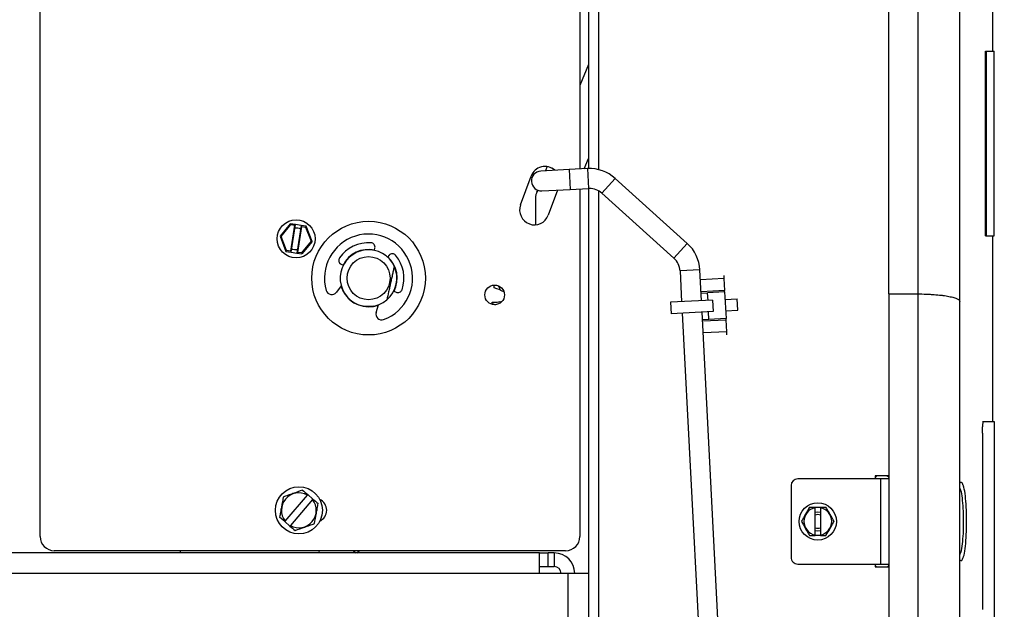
# Model space of a CAD drawing. Header units: inches. Extents: x 170 to 284, y 215 to 248.
# Tile 704 of 1056: x 211.916 to 212.21, y 244.344 to 244.52. Entities that reach past the tile are written whole.
import ezdxf

# ---------------------------------------------------------------- set-up
doc = ezdxf.new("R2010")
doc.units = ezdxf.units.IN
doc.header["$LTSCALE"] = 0.25
doc.header["$MEASUREMENT"] = 0
doc.layers.add('ANNOTATIONS', color=1, linetype='Continuous')
doc.layers.add('LH FRONT OF HOOD', color=7, linetype='Continuous')
doc.styles.add('ARIAL', font='arial.ttf', dxfattribs={"height": 0.09375})
doc.dimstyles.new('STANDARD$0', dxfattribs={"dimtxt": 0.09375, "dimasz": 0.09375, "dimexe": 0.03125, "dimexo": 0.046875, "dimgap": 0.09, "dimtad": 0, "dimtih": 1, "dimtoh": 1, "dimdec": 4, "dimzin": 0, "dimdsep": 46, "dimtxsty": 'ARIAL', "dimcen": 0.09, "dimadec": 0, "dimazin": 0, "dimtfac": 1, "dimtdec": 4, "dimtofl": 0, "dimtmove": 0, "dimatfit": 1, "dimfxl": 1, "dimtolj": 1, "dimtzin": 0, "dimarcsym": 0})

# ---------------------------------------------------------------- blocks, each defined once
blk = doc.blocks.new('*D57')
at = {"layer": 'ANNOTATIONS', "color": 0, "lineweight": -2, "transparency": 16777216}
for p, q in [((211.573486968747, 244.9262927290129), (212.9080140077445, 244.9262927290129)), ((212.8767640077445, 244.8325427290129), (212.8767640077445, 242.5705891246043)), ((212.8767640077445, 239.8737753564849), (212.8767640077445, 242.1357289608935)), ((212.4115944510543, 239.7800253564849), (212.9080140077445, 239.7800253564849))]:
    blk.add_line(p, q, dxfattribs=at)
at = {"layer": 'ANNOTATIONS', "color": 0, "transparency": 16777216}
for points in [[(212.8611390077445, 244.8325427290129), (212.8923890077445, 244.8325427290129), (212.8767640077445, 244.9262927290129)], [(212.8611390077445, 239.8737753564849), (212.8923890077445, 239.8737753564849), (212.8767640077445, 239.7800253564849)]]:
    blk.add_solid(points, dxfattribs=at)
at = {"layer": 'defpoints', "color": 0, "transparency": 16777216}
for p in [(211.526611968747, 244.9262927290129), (212.3647194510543, 239.7800253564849), (212.8767640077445, 239.7800253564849)]:
    blk.add_point(p, dxfattribs=at)
at = {"layer": 'ANNOTATIONS', "color": 0, "transparency": 16777216, "insert": (212.8767640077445, 242.3531590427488), "char_height": 0.09375, "attachment_point": 5, "style": 'ARIAL'}
blk.add_mtext('\\A1;TOTAL\\PHEIGHT', dxfattribs=at)

msp = doc.modelspace()

# ---------------------------------------------------------------- linework, layer by layer
at = {"layer": 'LH FRONT OF HOOD'}
for p, q in [((212.0860991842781, 244.6478133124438), (212.0860991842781, 244.4754291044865)), ((212.089144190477, 244.6478133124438), (212.089144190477, 244.4751102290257)), ((212.1757058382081, 244.4380663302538), (212.1757058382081, 244.6456940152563)), ((212.1844049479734, 244.6456940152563), (212.1844049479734, 244.4380402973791)), ((212.1968988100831, 244.4358239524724), (212.1968988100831, 244.6456940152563)), ((211.922489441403, 244.3656992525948), (211.922489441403, 244.5923868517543)), ((212.083556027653, 244.5310044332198), (212.083556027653, 244.4752999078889)), ((212.2068141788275, 244.5104289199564), (212.2068141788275, 244.5316218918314)), ((212.2046009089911, 244.5104289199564), (212.2049386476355, 244.5104289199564)), ((212.2046009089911, 244.4553271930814), (212.2046009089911, 244.5104289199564)), ((212.2049386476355, 244.4553271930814), (212.2049386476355, 244.5104289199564)), ((212.2049386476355, 244.5104289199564), (212.2072101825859, 244.5104289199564)), ((212.2072101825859, 244.4553271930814), (212.2072101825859, 244.5104289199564)), ((212.0860991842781, 244.5064693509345), (212.083556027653, 244.5001748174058)), ((212.0848707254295, 244.4753681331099), (212.0860991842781, 244.4784086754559)), ((212.0803677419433, 244.4751344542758), (212.0719019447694, 244.4746951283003)), ((212.0738385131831, 244.4761231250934), (212.073290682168, 244.47476719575)), ((212.0745580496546, 244.4758324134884), (212.0749877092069, 244.4756588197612)), ((212.0858473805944, 244.4754188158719), (212.0803677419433, 244.4751344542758)), ((212.0803677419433, 244.4751344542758), (212.0806752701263, 244.469208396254)), ((212.0858473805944, 244.4754188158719), (212.0861549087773, 244.4694927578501)), ((212.0658502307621, 244.4645685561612), (212.0689815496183, 244.4731717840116)), ((212.0941024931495, 244.4724907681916), (212.0901295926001, 244.4680829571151)), ((212.1156013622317, 244.4531131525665), (212.0941024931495, 244.4724907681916)), ((212.0709517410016, 244.468978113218), (212.0706629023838, 244.4682632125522)), ((212.0722094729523, 244.4687690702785), (212.0806752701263, 244.469208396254)), ((212.0768488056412, 244.4690098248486), (212.074134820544, 244.4615532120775)), ((212.0806752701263, 244.469208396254), (212.0861549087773, 244.4694927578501)), ((212.083556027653, 244.4693578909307), (212.083556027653, 244.3656992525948)), ((212.0860991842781, 244.4694898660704), (212.0860991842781, 244.0925574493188)), ((212.089144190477, 244.46879122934), (212.089144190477, 244.0925574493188)), ((212.0702801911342, 244.4662943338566), (212.0702801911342, 244.4586621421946)), ((212.0901295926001, 244.4680829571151), (212.1116284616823, 244.4487053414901)), ((211.9971550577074, 244.4589961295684), (211.9941101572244, 244.4552396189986)), ((211.9944195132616, 244.4551904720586), (211.9972671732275, 244.4587036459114)), ((211.9987140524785, 244.4587484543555), (211.9971550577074, 244.4589961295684)), ((211.9984035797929, 244.4585231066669), (211.9971745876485, 244.450787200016)), ((211.9972671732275, 244.4587036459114), (211.9984035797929, 244.4585231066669)), ((211.9973999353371, 244.4504767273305), (211.9987140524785, 244.4587484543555)), ((212.0003717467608, 244.4584850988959), (211.9987140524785, 244.4587484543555)), ((212.0003717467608, 244.4584850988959), (211.9990576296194, 244.450213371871)), ((211.999368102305, 244.4504387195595), (212.0005970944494, 244.4581746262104)), ((212.0019307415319, 244.458237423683), (212.0003717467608, 244.4584850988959)), ((212.0005970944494, 244.4581746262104), (212.0017335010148, 244.457994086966)), ((212.0017335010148, 244.457994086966), (212.0033521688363, 244.4537713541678)), ((212.0036615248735, 244.4537222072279), (212.0019307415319, 244.458237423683)), ((211.9941101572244, 244.4552396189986), (211.995840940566, 244.4507244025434)), ((211.9960381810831, 244.4509677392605), (211.9944195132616, 244.4551904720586)), ((212.2046009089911, 244.4553271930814), (212.2049386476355, 244.4553271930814)), ((212.2049386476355, 244.4553271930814), (212.2072101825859, 244.4553271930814)), ((212.2068141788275, 244.3998555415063), (212.2068141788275, 244.4553271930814)), ((212.0033521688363, 244.4537713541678), (212.0005045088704, 244.4502581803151)), ((212.0036615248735, 244.4537222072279), (212.0006166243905, 244.4499656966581)), ((212.0189090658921, 244.451142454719), (212.0188970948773, 244.4510883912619)), ((212.0222489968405, 244.4510240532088), (212.0224046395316, 244.4517603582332)), ((212.1156013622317, 244.4531131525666), (212.1116284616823, 244.4487053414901)), ((211.995840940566, 244.4507244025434), (211.9973999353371, 244.4504767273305)), ((211.9971745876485, 244.450787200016), (211.9960381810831, 244.4509677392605)), ((211.9973999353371, 244.4504767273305), (211.9990576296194, 244.450213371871)), ((211.9990576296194, 244.450213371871), (212.0006166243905, 244.4499656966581)), ((212.0005045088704, 244.4502581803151), (211.999368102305, 244.4504387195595)), ((212.0174508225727, 244.4506749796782), (212.0174388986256, 244.4506340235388)), ((212.0266561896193, 244.4496000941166), (212.0261532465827, 244.4490402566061)), ((212.0122859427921, 244.4469200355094), (212.0129568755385, 244.4465791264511)), ((212.0286183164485, 244.4451252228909), (212.0286435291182, 244.4451596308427)), ((212.1193681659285, 244.4452054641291), (212.1134421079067, 244.4448979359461)), ((212.1198448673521, 244.4360194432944), (212.1193681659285, 244.4452054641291)), ((212.1134421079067, 244.4448979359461), (212.1139188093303, 244.4357119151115)), ((212.1265481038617, 244.4426155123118), (212.1195214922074, 244.4422508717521)), ((212.1265016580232, 244.4435105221), (212.1265481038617, 244.4426155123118)), ((212.1265481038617, 244.4426155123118), (212.1267342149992, 244.4390291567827)), ((212.0123517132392, 244.4404680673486), (212.0109025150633, 244.4385404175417)), ((212.0130101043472, 244.4386322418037), (212.0122877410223, 244.4403829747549)), ((212.0149006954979, 244.43635876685), (212.0149230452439, 244.4363842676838)), ((212.0280417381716, 244.4389143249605), (212.028712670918, 244.4385734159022)), ((212.0281186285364, 244.4389922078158), (212.0280882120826, 244.4390071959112)), ((212.1267342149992, 244.4390291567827), (212.1197076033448, 244.438664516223)), ((212.1197262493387, 244.4383052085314), (212.1216733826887, 244.4384062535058)), ((212.126752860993, 244.4386698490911), (212.1216733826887, 244.4384062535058)), ((212.1217920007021, 244.4361204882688), (212.1216733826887, 244.4384062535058)), ((212.126752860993, 244.4386698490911), (212.1267342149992, 244.4390291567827)), ((212.126752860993, 244.4386698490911), (212.1271658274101, 244.4307119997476)), ((212.1268714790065, 244.4363840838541), (212.1305311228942, 244.4365739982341)), ((212.1307068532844, 244.4331876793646), (212.1305311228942, 244.4365739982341)), ((212.1757058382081, 244.4380663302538), (212.1757058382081, 244.3023044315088)), ((212.1757058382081, 244.4380663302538), (212.1844049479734, 244.4380402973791)), ((212.1844049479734, 244.4380402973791), (212.1844049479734, 244.3023304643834)), ((212.0155254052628, 244.4358611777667), (212.0155134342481, 244.4358071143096)), ((212.0188513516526, 244.4344485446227), (212.0188348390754, 244.4343653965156)), ((212.022089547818, 244.4343509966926), (212.0221015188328, 244.4344050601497)), ((212.0221015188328, 244.4344050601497), (212.0234502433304, 244.4347816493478)), ((212.0227601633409, 244.43251540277), (212.0234626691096, 244.4348224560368)), ((212.1231465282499, 244.4361907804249), (212.1106171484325, 244.435540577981)), ((212.1106171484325, 244.435540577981), (212.1107928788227, 244.4321542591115)), ((212.1231465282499, 244.4361907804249), (212.1233222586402, 244.4328044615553)), ((212.1968988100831, 244.3045468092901), (212.1968988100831, 244.4358239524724)), ((212.1233222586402, 244.4328044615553), (212.1107928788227, 244.4321542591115)), ((212.1140945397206, 244.4323255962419), (212.1193115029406, 244.3317948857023)), ((212.1252375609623, 244.3321024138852), (212.1200205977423, 244.4326331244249)), ((212.1220863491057, 244.4304484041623), (212.1219677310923, 244.4327341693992)), ((212.1271658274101, 244.4307119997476), (212.1220863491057, 244.4304484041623)), ((212.1270472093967, 244.4329977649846), (212.1307068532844, 244.4331876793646)), ((212.127184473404, 244.4303526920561), (212.1271658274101, 244.4307119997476)), ((212.1220863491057, 244.4304484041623), (212.1201392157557, 244.4303473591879)), ((212.1201578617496, 244.4299880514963), (212.127184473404, 244.4303526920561)), ((212.1273705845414, 244.4267663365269), (212.127184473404, 244.4303526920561)), ((212.1273705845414, 244.4267663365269), (212.1203439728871, 244.4264016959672)), ((212.1274170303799, 244.4258713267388), (212.1273705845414, 244.4267663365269)), ((212.2039997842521, 244.3998555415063), (212.2036627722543, 244.3998555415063)), ((212.2072423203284, 244.3998555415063), (212.2039997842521, 244.3998555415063)), ((212.2072423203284, 244.3405152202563), (212.2072423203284, 244.3998555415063)), ((212.2036927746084, 244.3964646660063), (212.2036927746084, 244.3439060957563)), ((212.1716696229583, 244.3837488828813), (212.1716696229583, 244.3829011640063)), ((212.1757058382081, 244.3837488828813), (212.1716696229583, 244.3837488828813)), ((212.1465771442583, 244.3808666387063), (212.1465771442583, 244.3595041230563)), ((212.1733650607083, 244.3829011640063), (212.1486116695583, 244.3829011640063)), ((212.1733650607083, 244.3574695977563), (212.1733650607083, 244.3829011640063)), ((212.1757058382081, 244.3829011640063), (212.1733650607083, 244.3829011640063)), ((211.9956275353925, 244.3702721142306), (212.0022405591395, 244.378042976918)), ((212.0022405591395, 244.378042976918), (212.0023677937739, 244.3781924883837)), ((212.0023677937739, 244.3781924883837), (212.0039172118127, 244.3768739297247)), ((212.0037899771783, 244.376724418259), (211.9971769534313, 244.3689535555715)), ((212.1537318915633, 244.3744239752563), (212.1553595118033, 244.3744239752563)), ((212.1537318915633, 244.3661176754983), (212.1537318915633, 244.3742530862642)), ((212.1553595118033, 244.3742530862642), (212.1553595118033, 244.3661176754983)), ((211.995500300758, 244.3701226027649), (211.9939454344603, 244.3714457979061)), ((211.995500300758, 244.3701226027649), (211.9956275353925, 244.3702721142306)), ((211.9970497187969, 244.3688040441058), (211.995500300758, 244.3701226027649)), ((212.1553595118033, 244.3659467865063), (212.1537318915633, 244.3659467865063)), ((212.0715105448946, 244.3607824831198), (211.8118372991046, 244.3607824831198)), ((212.079317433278, 244.3614606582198), (211.926728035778, 244.3614606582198)), ((211.9644266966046, 244.3607824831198), (211.9644266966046, 244.3614606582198)), ((212.0159789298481, 244.3614606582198), (212.0166571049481, 244.3607824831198)), ((212.0169965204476, 244.3607824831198), (212.0176746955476, 244.3614606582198)), ((212.0715105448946, 244.3546789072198), (212.0715105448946, 244.3607824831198)), ((212.0715105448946, 244.3607824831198), (212.0740537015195, 244.3607824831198)), ((212.0759186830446, 244.3607824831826), (212.0740537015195, 244.3607824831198)), ((212.0740537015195, 244.3567134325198), (212.0740537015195, 244.3607824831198)), ((212.0759186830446, 244.3607824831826), (212.0759186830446, 244.3567134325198)), ((212.1486116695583, 244.3574695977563), (212.1733650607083, 244.3574695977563)), ((212.1716696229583, 244.3574695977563), (212.1716696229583, 244.3566218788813)), ((212.1733650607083, 244.3574695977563), (212.1757058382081, 244.3574695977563)), ((212.0715105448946, 244.3546789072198), (211.8118372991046, 244.3546789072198)), ((212.0715105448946, 244.3567134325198), (212.0740537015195, 244.3567134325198)), ((212.0799877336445, 244.3546789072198), (212.0715105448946, 244.3546789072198)), ((212.0740537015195, 244.3567134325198), (212.0759186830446, 244.3567134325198)), ((212.0799877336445, 244.3546789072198), (212.0799877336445, 244.2380327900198)), ((212.0860913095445, 244.3546789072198), (212.0799877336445, 244.3546789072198)), ((212.0860913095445, 244.3546789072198), (212.0860913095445, 244.2380327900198)), ((212.1716696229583, 244.3566218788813), (212.1757058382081, 244.3566218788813))]:
    msp.add_line(p, q, dxfattribs=at)
at = {"layer": 'LH FRONT OF HOOD', "flags": 128}
for points in [[(212.0221015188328, 244.4344050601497), (212.0205478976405, 244.4342527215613), (212.0188447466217, 244.4344152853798)], [(212.0573517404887, 244.4352069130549), (212.0582213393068, 244.4349299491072), (212.0584133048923, 244.4348365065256)], [(212.0596683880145, 244.4357229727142), (212.0587419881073, 244.4354750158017), (212.0574141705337, 244.4355187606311)], [(212.1537318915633, 244.3729503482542), (212.1545457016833, 244.3730676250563), (212.1553595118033, 244.3729503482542)], [(212.1553595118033, 244.3674204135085), (212.1545457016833, 244.3673031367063), (212.1537318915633, 244.3674204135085)], [(212.0057320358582, 244.3614606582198), (212.0056354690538, 244.3610141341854), (212.0055914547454, 244.3607824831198)]]:
    msp.add_lwpolyline(points, dxfattribs=at)
at = {"layer": 'LH FRONT OF HOOD'}
for centre, radius in [((211.9988858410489, 244.4544809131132), 0.005679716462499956), ((212.020499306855, 244.4427467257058), 0.01695437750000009), ((212.020499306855, 244.4427467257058), 0.00642570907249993), ((212.0581244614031, 244.4377553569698), 0.00293310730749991), ((211.9997087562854, 244.3734982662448), 0.00701911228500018), ((212.1545457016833, 244.3701853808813), 0.00556103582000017)]:
    msp.add_circle(centre, radius, dxfattribs=at)
for centre, radius, start, end in [((212.0731238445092, 244.4716641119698), 0.004408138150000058, 47.48091106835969, 160), ((212.0720557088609, 244.4717320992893), 0.002967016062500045, 92.9706552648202, 272.9706552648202), ((212.0864404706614, 244.463989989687), 0.01144420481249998, 47.97065526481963, 92.97065526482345), ((212.0755360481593, 244.4662943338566), 0.005255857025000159, 149.5564059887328, 180), ((212.0864404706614, 244.463989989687), 0.005510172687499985, 90, 92.97065526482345), ((212.0864404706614, 244.463989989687), 0.005510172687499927, 47.97065526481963, 90), ((212.069992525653, 244.4630608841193), 0.004408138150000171, 160.0000000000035, 339.9999999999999), ((211.9988858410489, 244.4544809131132), 0.003221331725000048, 60.80721183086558, 101.1386767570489), ((212.020499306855, 244.4427467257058), 0.01314811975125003, 290.0175164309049, 196.1111326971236), ((211.9988858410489, 244.4544809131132), 0.003221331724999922, 240.8072118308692, 281.138676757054), ((212.020499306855, 244.4427467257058), 0.01057444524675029, 85.937389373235, 145.1912597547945), ((212.020499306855, 244.4427467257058), 0.00846023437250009, 24.80358369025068, 310.2258437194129), ((212.020499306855, 244.4427467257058), 0.008545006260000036, 78.0643245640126, 153.0643245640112), ((212.020499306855, 244.4427467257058), 0.008494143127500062, 100.8725806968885, 153.06432456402), ((212.020499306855, 244.4427467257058), 0.008494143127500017, 78.0643245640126, 100.872580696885), ((212.0211582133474, 244.4520238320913), 0.001273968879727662, 348.0643245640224, 85.93738937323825), ((212.1079393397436, 244.444612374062), 0.01144420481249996, 2.9706552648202, 47.97065526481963), ((212.012863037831, 244.4480557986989), 0.001273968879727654, 145.1912597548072, 243.0643245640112), ((212.020499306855, 244.4427467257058), 0.008494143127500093, 333.0643245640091, 48.06432456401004), ((212.020499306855, 244.4427467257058), 0.008545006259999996, 333.06432456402, 48.06432456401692), ((212.0276038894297, 244.4487487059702), 0.001273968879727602, 40.19125975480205, 138.0643245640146), ((212.020499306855, 244.4427467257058), 0.01057444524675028, 340.9373893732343, 40.19125975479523), ((212.1079393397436, 244.444612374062), 0.005510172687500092, 2.9706552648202, 47.97065526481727), ((212.020499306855, 244.4427467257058), 0.00846023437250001, 310.2258437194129, 24.80358369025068), ((212.020499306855, 244.4427467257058), 0.008494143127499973, 195.799767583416, 234.1568467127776), ((212.0292897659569, 244.4397091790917), 0.001273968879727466, 243.0643245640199, 340.9373893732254), ((212.020499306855, 244.4427467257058), 0.0376158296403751, 355.5411064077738, 356.862202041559), ((212.053558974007, 244.4243403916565), 0.01610665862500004, 62.84155637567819, 73.98994741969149), ((212.0582046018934, 244.4393373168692), 0.001534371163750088, 355.4744807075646, 47.39746440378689), ((212.0095242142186, 244.4395766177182), 0.00172436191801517, 196.1111326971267, 323.0643245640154), ((212.020499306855, 244.4427467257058), 0.008545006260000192, 208.7839002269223, 290.0698517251), ((212.020499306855, 244.4427467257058), 0.03761582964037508, 348.0242813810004, 348.9620052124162), ((212.0572750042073, 244.4516508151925), 0.01610665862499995, 270.5131642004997, 280.9896013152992), ((212.0244097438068, 244.432013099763), 0.001724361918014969, 163.0643245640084, 290.0175164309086), ((212.1723477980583, 244.3830707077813), 0.0006781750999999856, 90, 180), ((212.1750604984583, 244.3830707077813), 0.0006781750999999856, 17.9021659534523, 90), ((212.1486116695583, 244.3808666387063), 0.002034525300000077, 90, 180), ((211.9997087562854, 244.3734982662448), 0.005202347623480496, 60.87835401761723, 218.3259117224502), ((211.9997087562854, 244.3734982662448), 0.005202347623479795, 240.8783540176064, 38.32591172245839), ((212.0044559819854, 244.3734982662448), 0.003560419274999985, 294.5685921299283, 65.43140787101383), ((212.1545457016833, 244.3701853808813), 0.004148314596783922, 101.3135762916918, 258.6864237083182), ((212.1545457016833, 244.3701853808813), 0.002034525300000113, 66.42182152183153, 113.5781784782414), ((212.1545457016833, 244.3701853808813), 0.004148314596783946, 281.3135762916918, 78.68642370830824), ((212.1545457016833, 244.3701853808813), 0.002034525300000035, 246.4218215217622, 293.5781784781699), ((211.926728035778, 244.3656992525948), 0.004238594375, 180, 270), ((212.079317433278, 244.3656992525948), 0.004238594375, 270, 0), ((212.0759186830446, 244.3546789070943), 0.006103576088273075, 1.178242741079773e-06, 90), ((212.1486116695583, 244.3595041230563), 0.002034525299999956, 180, 270.0000000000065), ((212.1723477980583, 244.3573000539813), 0.0006781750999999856, 180, 270), ((212.1750604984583, 244.3573000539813), 0.0006781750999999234, 270, 342.0978340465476), ((212.0759186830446, 244.3546789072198), 0.002034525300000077, 0, 90)]:
    msp.add_arc(centre, radius, start, end, dxfattribs=at)
for points, knots in [([(212.0281790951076, 244.4462958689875), (212.0280951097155, 244.4459165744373), (212.0280093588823, 244.4455293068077), (212.027832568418, 244.444730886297), (212.0277420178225, 244.4443219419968), (212.0275580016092, 244.4434908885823), (212.027464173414, 244.4430671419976), (212.0273197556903, 244.442414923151), (212.0272710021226, 244.4421947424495), (212.0271721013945, 244.441748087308), (212.0271219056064, 244.4415213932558), (212.0269732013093, 244.4408498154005), (212.0268752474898, 244.4404074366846), (212.026681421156, 244.4395320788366), (212.0265849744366, 244.4390965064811), (212.0263065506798, 244.4378390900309), (212.026132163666, 244.4370515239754), (212.0259629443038, 244.4362872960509)], [0, 0, 0, 0, 0.1250000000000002, 0.1250000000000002, 0.2500000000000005, 0.2500000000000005, 0.3750000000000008, 0.3750000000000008, 0.4374999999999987, 0.4374999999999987, 0.4999999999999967, 0.4999999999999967, 0.6249999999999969, 0.6249999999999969, 0.7499999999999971, 0.7499999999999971, 1, 1, 1, 1]), ([(212.1844049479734, 244.4380402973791), (212.1852414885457, 244.4380377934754), (212.1860623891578, 244.4380213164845), (212.1872712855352, 244.437976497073), (212.1876704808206, 244.4379581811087), (212.1884611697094, 244.4379146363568), (212.1888535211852, 244.4378893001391), (212.1899932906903, 244.4378044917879), (212.1907123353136, 244.4377359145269), (212.191730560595, 244.4376150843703), (212.1920611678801, 244.4375715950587), (212.1926951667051, 244.4374792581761), (212.1929965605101, 244.4374307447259), (212.1938554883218, 244.4372783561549), (212.1943681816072, 244.4371676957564), (212.1950457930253, 244.436987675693), (212.1952555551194, 244.4369254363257), (212.1956357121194, 244.4367988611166), (212.1959789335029, 244.4366695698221), (212.1962495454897, 244.4365348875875), (212.1964834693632, 244.4363974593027), (212.1965823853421, 244.4363270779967), (212.1967405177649, 244.4361849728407), (212.1967997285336, 244.4361134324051), (212.1968590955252, 244.4360053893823), (212.1968739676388, 244.4359692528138), (212.1968938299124, 244.4358967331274), (212.1968988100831, 244.4358599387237), (212.1968988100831, 244.4358239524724)], [0, 0, 0, 0, 0.1249999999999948, 0.1249999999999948, 0.1874999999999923, 0.1874999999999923, 0.2499999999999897, 0.2499999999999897, 0.3749999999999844, 0.3749999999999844, 0.4374999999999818, 0.4374999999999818, 0.4999999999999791, 0.4999999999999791, 0.6249999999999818, 0.6249999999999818, 0.6874999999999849, 0.6874999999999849, 0.749999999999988, 0.8124999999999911, 0.8124999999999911, 0.8749999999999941, 0.8749999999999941, 0.9374999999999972, 0.9374999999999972, 0.9687499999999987, 0.9687499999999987, 1, 1, 1, 1]), ([(212.2036927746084, 244.3964646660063), (212.2036927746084, 244.396688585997), (212.2036948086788, 244.3969087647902), (212.2037027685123, 244.3973419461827), (212.2037087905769, 244.3975571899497), (212.2037244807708, 244.3979676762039), (212.203734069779, 244.3981623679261), (212.2037566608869, 244.3985308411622), (212.2037697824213, 244.3987053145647), (212.2037983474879, 244.3990180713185), (212.2038138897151, 244.3991584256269), (212.2038475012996, 244.399406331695), (212.2038653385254, 244.3995117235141), (212.203920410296, 244.3997655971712), (212.2039601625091, 244.3998555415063), (212.2039997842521, 244.3998555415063)], [0, 0, 0, 0, 0.125, 0.125, 0.25, 0.25, 0.375, 0.375, 0.5, 0.5, 0.625, 0.625, 0.75, 0.75, 1, 1, 1, 1]), ([(212.1979384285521, 244.3809244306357), (212.1977861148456, 244.3813063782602), (212.1974573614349, 244.3821307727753), (212.1970938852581, 244.3817990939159), (212.1968988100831, 244.3816210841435)], [0, 0, 0, 0, 0.4633068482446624, 1, 1, 1, 1]), ([(212.1979309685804, 244.359457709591), (212.1979747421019, 244.3595385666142), (212.1982072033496, 244.3599679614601), (212.1985372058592, 244.361984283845), (212.1988565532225, 244.3652373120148), (212.1989769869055, 244.3686545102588), (212.1989693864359, 244.3720873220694), (212.1988354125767, 244.3754513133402), (212.1985065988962, 244.3785885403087), (212.1981866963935, 244.3804843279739), (212.1979696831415, 244.3808690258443), (212.1979384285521, 244.3809244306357)], [0, 0, 0, 0, 0.03358056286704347, 0.1783310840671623, 0.3217232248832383, 0.4637035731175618, 0.5513066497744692, 0.692631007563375, 0.8339742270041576, 0.9760887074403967, 1, 1, 1, 1]), ([(212.0008129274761, 244.3795156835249), (211.9998704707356, 244.3791800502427), (211.9989147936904, 244.3788397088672), (211.9974466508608, 244.3783168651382), (211.9969580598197, 244.3781428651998), (211.9959967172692, 244.377800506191), (211.9955213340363, 244.3776312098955), (211.995049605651, 244.3774632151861)], [0, 0, 0, 0, 0.5, 0.5, 0.75, 0.75, 1, 1, 1, 1]), ([(212.1968988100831, 244.3800819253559), (212.1969473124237, 244.3800063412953), (212.1971820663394, 244.3796405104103), (212.1975177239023, 244.3778694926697), (212.1978452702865, 244.374992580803), (212.19797931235, 244.3719230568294), (212.1979868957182, 244.3687866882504), (212.1978664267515, 244.3656679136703), (212.1975481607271, 244.3626878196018), (212.1972049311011, 244.3608093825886), (212.1969573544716, 244.3604033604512), (212.1968988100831, 244.36030734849)], [0, 0, 0, 0, 0.03613675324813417, 0.1749038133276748, 0.3128850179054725, 0.4508262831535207, 0.5363286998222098, 0.6749089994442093, 0.8148880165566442, 0.9562266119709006, 0.9999999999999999, 0.9999999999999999, 0.9999999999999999, 0.9999999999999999]), ([(211.995049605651, 244.3774632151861), (211.9948690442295, 244.3764792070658), (211.994685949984, 244.3754813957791), (211.9944046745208, 244.3739485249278), (211.9943110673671, 244.3734383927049), (211.9941268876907, 244.37243466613), (211.9940358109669, 244.3719383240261), (211.9939454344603, 244.3714457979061)], [0, 0, 0, 0, 0.5, 0.5, 0.75, 0.75, 1, 1, 1, 1]), ([(212.0043679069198, 244.3695333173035), (212.0045484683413, 244.3705173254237), (212.0047315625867, 244.3715151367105), (212.00501283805, 244.3730480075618), (212.0051064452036, 244.3735581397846), (212.00529062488, 244.3745618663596), (212.0053817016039, 244.3750582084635), (212.0054720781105, 244.3755507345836)], [0, 0, 0, 0, 0.4999999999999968, 0.4999999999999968, 0.7499999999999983, 0.7499999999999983, 1, 1, 1, 1]), ([(212.1520985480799, 244.3744239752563), (212.1517021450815, 244.3737373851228), (212.1512979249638, 244.3730372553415), (212.1507746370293, 244.372130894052), (212.1506689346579, 244.3719478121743), (212.1504607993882, 244.3715873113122), (212.150357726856, 244.3714087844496), (212.150051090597, 244.3708776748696), (212.1498500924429, 244.3705295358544), (212.1496513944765, 244.3701853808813)], [0, 0, 0, 0, 0.5000000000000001, 0.5000000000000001, 0.6249999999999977, 0.6249999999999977, 0.7499999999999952, 0.7499999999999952, 1, 1, 1, 1]), ([(212.1594400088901, 244.3701853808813), (212.1590436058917, 244.3708719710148), (212.158639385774, 244.3715721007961), (212.1581160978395, 244.3724784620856), (212.1580103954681, 244.3726615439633), (212.1578022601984, 244.3730220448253), (212.1576991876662, 244.373200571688), (212.1573925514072, 244.373731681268), (212.1571915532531, 244.3740798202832), (212.1569928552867, 244.3744239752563)], [0, 0, 0, 0, 0.4999999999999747, 0.4999999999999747, 0.6249999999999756, 0.6249999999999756, 0.7499999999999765, 0.7499999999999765, 1, 1, 1, 1]), ([(211.9986045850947, 244.3674808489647), (211.9995470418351, 244.3678164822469), (212.0005027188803, 244.3681568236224), (212.00197086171, 244.3686796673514), (212.002459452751, 244.3688536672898), (212.0034207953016, 244.3691960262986), (212.0038961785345, 244.369365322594), (212.0043679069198, 244.3695333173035)], [0, 0, 0, 0, 0.4999999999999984, 0.4999999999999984, 0.7499999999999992, 0.7499999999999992, 1, 1, 1, 1]), ([(212.1496513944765, 244.3701853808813), (212.1500477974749, 244.3694987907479), (212.1504520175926, 244.3687986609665), (212.1509753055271, 244.367892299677), (212.1510810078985, 244.3677092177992), (212.1512891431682, 244.3673487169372), (212.1513922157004, 244.3671701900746), (212.1516988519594, 244.3666390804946), (212.1518998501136, 244.3662909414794), (212.1520985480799, 244.3659467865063)], [0, 0, 0, 0, 0.5, 0.5, 0.625, 0.625, 0.75, 0.75, 1, 1, 1, 1]), ([(212.1569928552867, 244.3659467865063), (212.1573892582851, 244.3666333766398), (212.1577934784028, 244.3673335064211), (212.1583167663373, 244.3682398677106), (212.1584224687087, 244.3684229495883), (212.1586306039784, 244.3687834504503), (212.1587336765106, 244.3689619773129), (212.1590403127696, 244.369493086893), (212.1592413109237, 244.3698412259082), (212.1594400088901, 244.3701853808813)], [0, 0, 0, 0, 0.4999999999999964, 0.4999999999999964, 0.6250000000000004, 0.6250000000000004, 0.7500000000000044, 0.7500000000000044, 1, 1, 1, 1]), ([(212.1968988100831, 244.3587496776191), (212.1971029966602, 244.3585641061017), (212.1974650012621, 244.3582351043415), (212.1977895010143, 244.3590865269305), (212.1979309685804, 244.359457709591)], [0, 0, 0, 0, 0.564044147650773, 1, 1, 1, 1])]:
    msp.add_open_spline(points, degree=3, knots=knots, dxfattribs=at)
for points in [[(212.0008129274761, 244.3795156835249), (212.0013217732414, 244.3790826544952), (212.0018444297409, 244.3786378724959), (212.0023677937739, 244.3781924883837)], [(212.0037899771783, 244.376724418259), (212.0038323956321, 244.3767742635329), (212.003874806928, 244.3768241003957), (212.0039172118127, 244.3768739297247)], [(212.0039172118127, 244.3768739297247), (212.0044478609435, 244.3764223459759), (212.0049642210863, 244.3759829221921), (212.0054720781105, 244.3755507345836)], [(212.1520985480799, 244.3744239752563), (212.152628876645, 244.3744239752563), (212.1531795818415, 244.3744239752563), (212.1537318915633, 244.3744239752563)], [(212.1537318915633, 244.3744239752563), (212.1537318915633, 244.3743670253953), (212.1537318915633, 244.3743100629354), (212.1537318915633, 244.3742530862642)], [(212.1553595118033, 244.3742530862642), (212.1553595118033, 244.3743100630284), (212.1553595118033, 244.3743670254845), (212.1553595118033, 244.3744239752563)], [(212.1553595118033, 244.3744239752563), (212.1559210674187, 244.3744239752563), (212.1564626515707, 244.3744239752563), (212.1569928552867, 244.3744239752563)], [(211.9970497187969, 244.3688040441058), (211.9970921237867, 244.3688538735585), (211.9971345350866, 244.3689037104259), (211.9971769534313, 244.3689535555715)], [(211.9970497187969, 244.3688040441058), (211.9975803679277, 244.3683524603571), (211.9980967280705, 244.3679130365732), (211.9986045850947, 244.3674808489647)], [(212.1520985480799, 244.3659467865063), (212.152628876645, 244.3659467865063), (212.1531795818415, 244.3659467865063), (212.1537318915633, 244.3659467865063)], [(212.1537318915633, 244.3661176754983), (212.1537318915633, 244.3660606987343), (212.1537318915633, 244.3660037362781), (212.1537318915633, 244.3659467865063)], [(212.1553595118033, 244.3659467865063), (212.1553595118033, 244.3660037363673), (212.1553595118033, 244.3660606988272), (212.1553595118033, 244.3661176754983)], [(212.1553595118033, 244.3659467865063), (212.1559210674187, 244.3659467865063), (212.1564626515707, 244.3659467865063), (212.1569928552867, 244.3659467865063)]]:
    msp.add_open_spline(points, degree=3, dxfattribs=at)

# ---------------------------------------------------------------- dimensions: what is measured, and where the dimension line sits
at = {"layer": 'ANNOTATIONS'}
dim = msp.add_linear_dim(base=(212.8767640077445, 239.7800253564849), p1=(211.5266119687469, 244.9262927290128), p2=(212.3647194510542, 239.7800253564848), angle=90, text='TOTAL\\PHEIGHT', dimstyle='STANDARD$0', dxfattribs=at)
dim.commit()
dim.dimension.update_dxf_attribs({"geometry": '*D57', "text_midpoint": (212.8767640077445, 242.3531590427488)})

doc.saveas('drawing.dxf')
